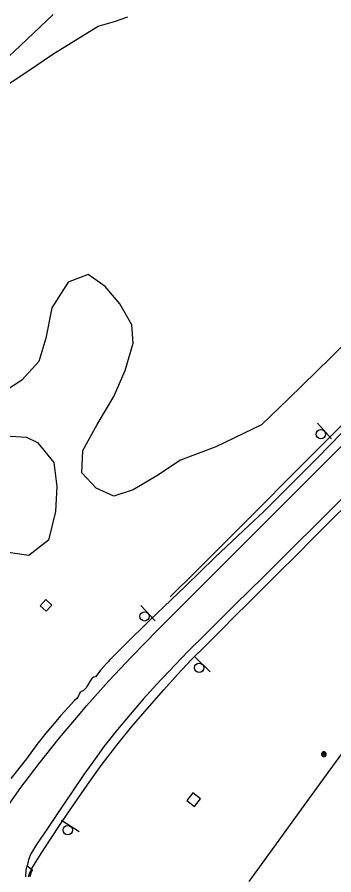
# Model space of a CAD drawing. Extents: x 2161152 to 2175754, y 602179 to 617749.
# Drawn here: x 2162384.4 to 2162520.6, y 604578.1 to 604947 of the extents above; entities that cross this region are included whole.
import ezdxf

# ---------------------------------------------------------------- set-up
doc = ezdxf.new("R2010")
doc.units = 0
for name, color, linetype in [('RD_EX_BldgApp_Post', 7, 'Continuous'), ('RD_EX_BldgApp_Sign', 7, 'Continuous'), ('RD_EX_Conc_Curb', 7, 'Continuous'), ('RD_EX_Conc_Gutter', 7, 'Continuous'), ('RD_EX_DR_Inlet', 7, 'Continuous'), ('RD_EX_GuardRail', 7, 'Continuous'), ('RD_EX_Parking_Asphalt', 7, 'Continuous'), ('RD_EX_Parking_Conc', 7, 'Continuous'), ('RD_EX_Road', 7, 'Continuous'), ('RD_EX_VEG', 7, 'Continuous')]:
    doc.layers.add(name, color=color, linetype=linetype)

msp = doc.modelspace()

# ---------------------------------------------------------------- linework, layer by layer
at = {"layer": 'RD_EX_BldgApp_Post'}
for p, q in [((2162516.88, 604629.39), (2162515.74, 604630.53)), ((2162515.74, 604629.39), (2162516.88, 604630.53))]:
    msp.add_line(p, q, dxfattribs=at)
for points in [[(2162517.31, 604629.96), (2162517.3, 604630.12), (2162517.26, 604630.28), (2162517.19, 604630.44), (2162517.09, 604630.6), (2162516.95, 604630.74), (2162516.78, 604630.84), (2162516.6, 604630.92), (2162516.41, 604630.96), (2162516.23, 604630.96), (2162516.05, 604630.93), (2162515.9, 604630.88), (2162515.77, 604630.8), (2162515.64, 604630.71), (2162515.52, 604630.58), (2162515.42, 604630.43), (2162515.35, 604630.25), (2162515.31, 604630.06), (2162515.31, 604629.86), (2162515.35, 604629.67), (2162515.42, 604629.49), (2162515.52, 604629.34), (2162515.64, 604629.22), (2162515.77, 604629.12), (2162515.9, 604629.05), (2162516.05, 604628.99), (2162516.23, 604628.96), (2162516.41, 604628.96), (2162516.6, 604629), (2162516.78, 604629.08), (2162516.95, 604629.19), (2162517.09, 604629.32), (2162517.19, 604629.48), (2162517.26, 604629.64), (2162517.3, 604629.81), (2162517.31, 604629.96)], [(2162517.11, 604629.96), (2162517.1, 604630.08), (2162517.07, 604630.21), (2162517.01, 604630.35), (2162516.93, 604630.47), (2162516.82, 604630.58), (2162516.69, 604630.67), (2162516.54, 604630.73), (2162516.39, 604630.76), (2162516.24, 604630.76), (2162516.11, 604630.74), (2162515.98, 604630.69), (2162515.88, 604630.63), (2162515.77, 604630.56), (2162515.68, 604630.46), (2162515.6, 604630.33), (2162515.54, 604630.19), (2162515.51, 604630.04), (2162515.51, 604629.88), (2162515.54, 604629.73), (2162515.6, 604629.59), (2162515.68, 604629.46), (2162515.77, 604629.36), (2162515.88, 604629.29), (2162515.98, 604629.23), (2162516.11, 604629.19), (2162516.24, 604629.16), (2162516.39, 604629.16), (2162516.54, 604629.19), (2162516.69, 604629.25), (2162516.82, 604629.34), (2162516.93, 604629.45), (2162517.01, 604629.58), (2162517.07, 604629.71), (2162517.1, 604629.84), (2162517.11, 604629.96)]]:
    msp.add_lwpolyline(points, dxfattribs=at)
at = {"layer": 'RD_EX_BldgApp_Sign'}
for p, q in [((2162519.56, 604765.65), (2162513.51, 604772.31)), ((2162443.8, 604687.41), (2162437.56, 604693.89)), ((2162467.35, 604665.44), (2162460.91, 604671.74)), ((2162411.09, 604596.63), (2162403.46, 604601.4))]:
    msp.add_line(p, q, dxfattribs=at)
for centre in [(2162515.03, 604767.63), (2162439.21, 604689.26), (2162462.7, 604667.15), (2162406.19, 604597.31)]:
    msp.add_circle(centre, 2, dxfattribs=at)
at = {"layer": 'RD_EX_Conc_Curb'}
msp.add_lwpolyline([(2162389.37, 604577.24), (2162389.82, 604578.95), (2162390.62, 604580.49), (2162390.75, 604580.42), (2162391.06, 604580.26), (2162390.29, 604578.77), (2162389.88, 604577.19)], dxfattribs=at)
at = {"layer": 'RD_EX_Conc_Gutter'}
msp.add_lwpolyline([(2162388.15, 604577.28), (2162388.37, 604580.07), (2162388.74, 604581.94), (2162390.62, 604580.49)], dxfattribs=at)
at = {"layer": 'RD_EX_DR_Inlet'}
for points in [[(2162394.31, 604693.82), (2162396.9, 604691.47), (2162399.35, 604694.15), (2162396.8, 604696.47), (2162394.31, 604693.82)], [(2162460, 604613.33), (2162457.44, 604610.07), (2162460.63, 604607.51), (2162463.27, 604610.82), (2162460, 604613.33)]]:
    msp.add_lwpolyline(points, dxfattribs=at)
at = {"layer": 'RD_EX_GuardRail'}
msp.add_lwpolyline([(2162954.36, 605203.47), (2162936.52, 605184.66), (2162921.9, 605169.57), (2162906.2, 605153.68), (2162883.22, 605130.71), (2162839.24, 605086.57), (2162788.36, 605035.75), (2162727.17, 604974.59), (2162646.72, 604894.2), (2162626.28, 604873.77), (2162600.61, 604848.03), (2162566.49, 604813.66), (2162531.52, 604778.97), (2162502.43, 604749.82), (2162487.96, 604735.29), (2162461.39, 604708.64), (2162450.25, 604697.66)], dxfattribs=at)
at = {"layer": 'RD_EX_Parking_Asphalt'}
for points in [[(2162524.09, 604768.27), (2162513.74, 604757.63), (2162499.69, 604743.61), (2162490.3, 604734.19), (2162481.76, 604726.19), (2162469.4, 604714.57), (2162456.75, 604702.29), (2162441.28, 604687.46), (2162430.82, 604677.13), (2162424.18, 604670.37), (2162423.55, 604669.73), (2162422.94, 604669.12), (2162420.28, 604666.07), (2162418.69, 604663.99), (2162418.08, 604663.27), (2162417.34, 604663.1), (2162416.6, 604662.53), (2162415.63, 604661.21), (2162414.73, 604659.59), (2162414.08, 604658.51), (2162412.93, 604657.41), (2162412.16, 604656.89), (2162411.42, 604656.31), (2162410.75, 604655.11), (2162410.05, 604654), (2162409.01, 604652.96), (2162406.56, 604650.17), (2162403.06, 604646.48), (2162400.38, 604643.13), (2162396.73, 604639.04), (2162392.94, 604634.1), (2162388.4, 604628), (2162381.73, 604619.45)], [(2162390.62, 604580.49), (2162392.27, 604583.41), (2162395.03, 604587.72), (2162398.47, 604592.98), (2162403.48, 604600.56), (2162409.08, 604608.75), (2162414.5, 604616.63), (2162420.54, 604625.09), (2162427.34, 604633.81), (2162433.71, 604641.83), (2162440.28, 604649.45), (2162447.45, 604657.62), (2162453.41, 604664.31), (2162459.45, 604670.72), (2162465.74, 604676.81), (2162472.55, 604683.81), (2162477.73, 604689.04), (2162483.93, 604695.15), (2162489.51, 604700.74), (2162496.74, 604707.95), (2162504.37, 604715.51), (2162511.81, 604723.05), (2162520.5, 604731.67), (2162530.63, 604741.51)]]:
    msp.add_lwpolyline(points, dxfattribs=at)
at = {"layer": 'RD_EX_Parking_Conc'}
for points in [[(2162378.93, 604605.66), (2162386.07, 604615.69), (2162393.83, 604625.98), (2162402.58, 604636.95), (2162411.63, 604647.67), (2162414.24, 604650.71), (2162423.83, 604661.47), (2162433.71, 604671.96), (2162444.84, 604683.32), (2162460.91, 604699.56), (2162478.47, 604716.96), (2162496.96, 604735.54), (2162514.91, 604753.49), (2162525.65, 604764.26)], [(2162523.87, 604739.61), (2162513.22, 604729.07), (2162502.93, 604718.85), (2162490.01, 604706.05), (2162478.49, 604694.67), (2162465.82, 604682), (2162457.85, 604674.1), (2162447.01, 604662.87), (2162446.06, 604661.87), (2162438.62, 604653.69), (2162431.48, 604645.25), (2162427.56, 604640.63), (2162421.87, 604633.39), (2162416.49, 604625.92), (2162413.13, 604621.29), (2162407.74, 604613.32), (2162403.16, 604606.68), (2162397.42, 604598.08), (2162392.79, 604591.09), (2162391.01, 604588.33), (2162390.34, 604587.06), (2162389.36, 604584.56), (2162388.74, 604581.94)]]:
    msp.add_lwpolyline(points, dxfattribs=at)
at = {"layer": 'RD_EX_Road'}
for points in [[(2162306.15, 604861.41), (2162316.51, 604871.05), (2162331.74, 604885.28), (2162341.86, 604894.51), (2162357.42, 604908.7), (2162368.11, 604918.55), (2162383.08, 604932.31), (2162399.92, 604948.11)], [(2162530.46, 604639.17), (2162517.24, 604621.03), (2162506.75, 604606.47), (2162493.91, 604588.8), (2162484.11, 604575.21)]]:
    msp.add_lwpolyline(points, dxfattribs=at)
at = {"layer": 'RD_EX_VEG'}
for points in [[(2162241.4, 604784.98), (2162258.49, 604800.83), (2162270.04, 604813.23), (2162282.69, 604826.68), (2162294.59, 604839.49), (2162306.66, 604852.76), (2162319.74, 604866.71), (2162333.43, 604880.34), (2162348.49, 604893.25), (2162362.33, 604904.46), (2162375.04, 604914.58), (2162389, 604923.8), (2162399.81, 604931.04), (2162410.65, 604937.78), (2162419.24, 604943.19), (2162426.23, 604945.17), (2162431.96, 604947.21)], [(2162536.81, 604818.14), (2162519.17, 604800.48), (2162501.14, 604782.9), (2162489.56, 604771.67), (2162469.8, 604762.19), (2162454.7, 604756.42), (2162444.47, 604749.68), (2162434.38, 604743.67), (2162426.04, 604741.02), (2162418.44, 604744.43), (2162412.25, 604750.94), (2162412.64, 604760.68), (2162418.9, 604771.76), (2162425.99, 604783.8), (2162430.86, 604795), (2162434.33, 604806.72), (2162433.67, 604814.71), (2162428.64, 604823.71), (2162422.27, 604831.19), (2162414.93, 604836.38), (2162406.31, 604833), (2162399.36, 604822), (2162396.79, 604808.87), (2162393.68, 604798.91), (2162386.39, 604790.92), (2162378.58, 604785.75)], [(2162374.34, 604767.14), (2162388.4, 604766.41), (2162393.2, 604764.09), (2162400.15, 604755.38), (2162401.49, 604745.13), (2162400.94, 604734.42), (2162397.9, 604722.06), (2162389.51, 604715.49), (2162375.51, 604717.48)]]:
    msp.add_lwpolyline(points, dxfattribs=at)

doc.saveas('drawing.dxf')
